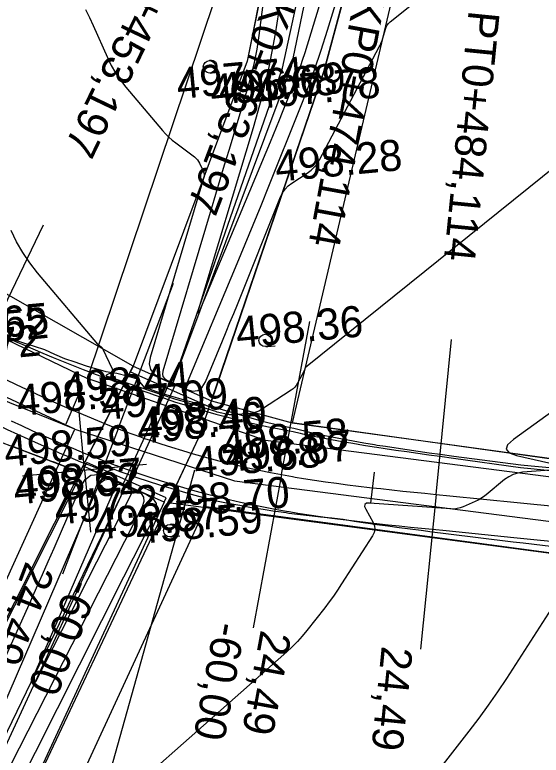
# Model space of a CAD drawing. Extents: x -636600 to -628587, y -1090963 to -1085869.
# Drawn here: x -629381.75 to -629347.96, y -1086790.99 to -1086743.44 of the extents above; entities that cross this region are included whole.
import ezdxf

# ---------------------------------------------------------------- set-up
doc = ezdxf.new("R2010")
doc.units = 0
for name, color, linetype in [('01_PARCELY_NÁVRH_PC', 7, 'Continuous'), ('22', 7, 'Continuous'), ('40', 7, 'Continuous'), ('42', 7, 'Continuous'), ('43', 7, 'Continuous'), ('60', 7, 'Continuous'), ('dno příkopu', 7, 'Continuous'), ('Ex_Major Contours', 7, 'Continuous'), ('Ex_Minor Contours', 7, 'Continuous'), ('HEKTOMETRY20', 7, 'Continuous'), ('HL_BODY', 7, 'Continuous'), ('koty_vše', 7, 'Continuous'), ('PARCELY_NÁVRH_TOKY_NÁDRŽE', 7, 'Continuous'), ('POLOMERY', 7, 'Continuous'), ('propustky', 7, 'Continuous'), ('situace_osa', 7, 'Continuous'), ('situace_těleso', 7, 'Continuous'), ('situace_vozovka', 7, 'Continuous'), ('síť křížků', 7, 'Continuous'), ('VRCHOLY', 7, 'Continuous')]:
    doc.layers.add(name, color=color, linetype=linetype)

msp = doc.modelspace()

# ---------------------------------------------------------------- linework, layer by layer
at = {"layer": '01_PARCELY_NÁVRH_PC'}
for points in [[(-629581.291, -1086747.343), (-629573.181, -1086748.729), (-629545.026, -1086748.335), (-629523.063, -1086748.889), (-629503.553, -1086748.126), (-629457.673, -1086748.153), (-629437.396, -1086749.251), (-629424.229, -1086752.131), (-629386.136, -1086769.549), (-629377.577, -1086772.818), (-629374.158, -1086766.006), (-629384.019, -1086760.39), (-629402.398, -1086751.456), (-629423.72, -1086743.43), (-629445.196, -1086741.176), (-629480.023, -1086740.659), (-629516.669, -1086741.668), (-629576.679, -1086741.689)], [(-629369.128, -1086768.237), (-629363.955, -1086769.64), (-629333.57, -1086773.825), (-629255.276, -1086781.408), (-629234.648, -1086785.039), (-629187.693, -1086796.253), (-629173.964, -1086798.101), (-629174.027, -1086804.225), (-629232.9, -1086790.651), (-629250.78, -1086787.505), (-629285.045, -1086784.285), (-629314.215, -1086782.427), (-629371.902, -1086774.773), (-629369.93, -1086770.59)]]:
    msp.add_lwpolyline(points, close=True, dxfattribs=at)
at = {"layer": '22'}
for p, q in [((-629361.585, -1086720.636), (-629366.832, -1086746.427)), ((-629355.259, -1086722.333), (-629361.911, -1086747.071)), ((-629366.832, -1086746.427), (-629374.158, -1086766.006)), ((-629361.911, -1086747.071), (-629369.128, -1086768.237)), ((-629394.472, -1086806.477), (-629377.248, -1086772.472)), ((-629372.165, -1086774.738), (-629388.289, -1086809.544))]:
    msp.add_line(p, q, dxfattribs=at)
at = {"layer": '40'}
for p, q in [((-629415.614, -1086748.255), (-629377.087, -1086766.793)), ((-629377.887, -1086770.051), (-629418.306, -1086751.36)), ((-629365.655, -1086770.784), (-629377.087, -1086766.793)), ((-629377.887, -1086770.051), (-629367.642, -1086773.38)), ((-629313.727, -1086777.45), (-629365.655, -1086770.784)), ((-629367.642, -1086773.38), (-629313.776, -1086780.257))]:
    msp.add_line(p, q, dxfattribs=at)
at = {"layer": '42'}
for p, q in [((-629377.087, -1086766.793), (-629361.585, -1086720.636)), ((-629352.863, -1086722.5), (-629363.955, -1086769.64)), ((-629377.887, -1086770.051), (-629419.585, -1086753.147)), ((-629313.563, -1086776.741), (-629363.955, -1086769.64)), ((-629394.472, -1086806.477), (-629377.887, -1086770.051)), ((-629385.376, -1086809.442), (-629369.457, -1086775.017)), ((-629369.457, -1086775.017), (-629314.215, -1086782.427))]:
    msp.add_line(p, q, dxfattribs=at)
at = {"layer": '43'}
for p, q in [((-629369.218, -1086747.179), (-629369.118, -1086747.17)), ((-629369.118, -1086747.17), (-629368.62, -1086747.123)), ((-629365.641, -1086764.75), (-629365.542, -1086764.741)), ((-629365.542, -1086764.741), (-629365.044, -1086764.694)), ((-629371.758, -1086776.967), (-629371.658, -1086776.958)), ((-629371.658, -1086776.958), (-629371.16, -1086776.911))]:
    msp.add_line(p, q, dxfattribs=at)
for centre in [(-629369.255, -1086746.781), (-629365.679, -1086764.352), (-629371.795, -1086776.569)]:
    msp.add_circle(centre, 0.4, dxfattribs=at)
for centre in [(-629369.155, -1086746.771), (-629365.579, -1086764.343), (-629371.695, -1086776.56)]:
    msp.add_arc(centre, 0.4, 265.0467, 102.5323, dxfattribs=at)
at = {"layer": '60'}
for p, q in [((-629364.562, -1086746.858), (-629358.961, -1086720.771)), ((-629358.607, -1086720.799), (-629364.019, -1086746.757)), ((-629364.019, -1086746.757), (-629371.59, -1086767.041)), ((-629371.59, -1086767.041), (-629364.562, -1086746.858)), ((-629374.666, -1086773.767), (-629391.076, -1086807.666)), ((-629390.295, -1086807.643), (-629374.666, -1086773.767))]:
    msp.add_line(p, q, dxfattribs=at)
at = {"layer": 'dno příkopu'}
msp.add_lwpolyline([(-629401.884, -1086760.63), (-629397.378, -1086762.797), (-629392.871, -1086764.963), (-629389.023, -1086766.813), (-629388.365, -1086767.129), (-629385.484, -1086768.514), (-629384.839, -1086768.824), (-629384.191, -1086769.134), (-629383.851, -1086769.297), (-629383.541, -1086769.444), (-629382.888, -1086769.754), (-629382.232, -1086770.063), (-629381.572, -1086770.369), (-629380.909, -1086770.674), (-629380.241, -1086770.975), (-629379.569, -1086771.273), (-629379.215, -1086771.428), (-629378.893, -1086771.567), (-629378.212, -1086771.855), (-629377.526, -1086772.139), (-629376.835, -1086772.416), (-629376.139, -1086772.687)], dxfattribs=at)
at = {"layer": 'Ex_Major Contours'}
msp.add_lwpolyline([(-629365.496, -1086740.09), (-629366.093, -1086744.762), (-629366.224, -1086745.639), (-629366.39, -1086746.509), (-629366.593, -1086747.372), (-629366.832, -1086748.226), (-629368.021, -1086752.16), (-629368.305, -1086753.1), (-629368.587, -1086754.039), (-629368.869, -1086754.979), (-629369.149, -1086755.919), (-629372.249, -1086766.32), (-629372.278, -1086766.509), (-629372.243, -1086766.668), (-629372.145, -1086766.798), (-629371.983, -1086766.899), (-629371.207, -1086767.243), (-629371.028, -1086767.294), (-629370.876, -1086767.274), (-629370.752, -1086767.184), (-629370.656, -1086767.024), (-629367.471, -1086759.402), (-629366.958, -1086758.166), (-629366.448, -1086756.928), (-629365.943, -1086755.688), (-629365.442, -1086754.446), (-629363.449, -1086749.476), (-629362.964, -1086748.228), (-629362.506, -1086746.971), (-629362.075, -1086745.705), (-629361.671, -1086744.429), (-629359.587, -1086737.591)], dxfattribs=at)
msp.add_lwpolyline([(-629375.146, -1086773.602), (-629375.044, -1086773.589), (-629374.924, -1086773.623), (-629374.406, -1086773.854), (-629374.301, -1086773.92), (-629374.244, -1086774.003), (-629374.236, -1086774.103), (-629374.276, -1086774.221), (-629380.429, -1086786.273), (-629380.46, -1086786.325), (-629380.482, -1086786.339), (-629380.494, -1086786.316), (-629380.496, -1086786.256), (-629380.487, -1086785.94), (-629380.481, -1086785.862), (-629380.468, -1086785.785), (-629380.448, -1086785.71), (-629380.42, -1086785.637), (-629375.295, -1086773.768), (-629375.23, -1086773.662)], close=True, dxfattribs=at)
at = {"layer": 'Ex_Minor Contours'}
for points in [[(-629364.722, -1086742.613), (-629365.027, -1086744.661), (-629365.416, -1086746.692), (-629365.89, -1086748.704), (-629366.447, -1086750.698), (-629370.032, -1086762.561), (-629370.037, -1086762.58), (-629370.034, -1086762.59), (-629370.024, -1086762.589), (-629370.007, -1086762.577), (-629369.927, -1086762.51), (-629369.908, -1086762.493), (-629369.892, -1086762.473), (-629369.878, -1086762.452), (-629369.867, -1086762.429), (-629365.34, -1086751.596), (-629365.144, -1086751.123), (-629364.949, -1086750.649), (-629364.755, -1086750.175), (-629364.564, -1086749.699), (-629363.801, -1086747.797), (-629363.615, -1086747.32), (-629363.44, -1086746.839), (-629363.275, -1086746.354), (-629363.121, -1086745.866), (-629360.736, -1086738.043)], [(-629377.215, -1086743.101), (-629376.962, -1086743.604), (-629376.724, -1086744.116), (-629375.807, -1086746.181), (-629375.561, -1086746.687), (-629375.282, -1086747.172), (-629374.968, -1086747.635), (-629374.621, -1086748.078), (-629372.269, -1086750.868), (-629372.074, -1086751.087), (-629371.867, -1086751.294), (-629371.649, -1086751.489), (-629371.419, -1086751.671), (-629370.22, -1086752.571), (-629370.12, -1086752.656), (-629370.032, -1086752.751), (-629369.956, -1086752.857), (-629369.893, -1086752.973), (-629369.666, -1086753.457), (-629369.622, -1086753.579), (-629369.601, -1086753.703), (-629369.603, -1086753.828), (-629369.63, -1086753.956), (-629373.052, -1086765.441), (-629373.116, -1086765.86), (-629373.039, -1086766.213), (-629372.82, -1086766.502), (-629372.461, -1086766.725), (-629370.74, -1086767.49), (-629370.341, -1086767.602), (-629370.004, -1086767.559), (-629369.73, -1086767.359), (-629369.517, -1086767.003), (-629368.42, -1086764.377), (-629368.177, -1086763.794), (-629367.937, -1086763.21), (-629367.699, -1086762.626), (-629367.463, -1086762.04), (-629364.694, -1086755.135), (-629364.565, -1086754.873), (-629364.402, -1086754.638), (-629364.204, -1086754.433), (-629363.972, -1086754.256), (-629362.972, -1086753.604), (-629362.736, -1086753.428), (-629362.528, -1086753.227), (-629362.347, -1086753.001), (-629362.194, -1086752.75), (-629358.35, -1086745.492), (-629358.284, -1086745.359), (-629358.225, -1086745.223), (-629358.172, -1086745.084), (-629358.127, -1086744.942), (-629357.96, -1086744.369), (-629357.909, -1086744.232), (-629357.84, -1086744.108), (-629357.751, -1086743.995), (-629357.645, -1086743.896), (-629352.479, -1086739.735)], [(-629336.39, -1086744.588), (-629363.084, -1086766.089), (-629363.099, -1086766.103), (-629363.111, -1086766.119), (-629363.121, -1086766.136), (-629363.128, -1086766.155), (-629363.151, -1086766.234), (-629363.157, -1086766.253), (-629363.164, -1086766.272), (-629363.172, -1086766.291), (-629363.182, -1086766.309), (-629363.603, -1086767.106), (-629363.684, -1086767.238), (-629363.779, -1086767.357), (-629363.889, -1086767.463), (-629364.013, -1086767.555), (-629365.911, -1086768.793), (-629366.086, -1086768.893), (-629366.27, -1086768.969), (-629366.462, -1086769.021), (-629366.662, -1086769.049), (-629367.692, -1086769.131), (-629367.79, -1086769.135), (-629367.887, -1086769.132), (-629367.984, -1086769.122), (-629368.08, -1086769.105), (-629368.464, -1086769.024), (-629368.56, -1086769.002), (-629368.656, -1086768.978), (-629368.75, -1086768.953), (-629368.845, -1086768.925), (-629371.015, -1086768.26), (-629371.408, -1086768.139), (-629371.799, -1086768.014), (-629372.19, -1086767.887), (-629372.58, -1086767.757), (-629375.81, -1086766.669), (-629375.865, -1086766.643), (-629375.885, -1086766.615), (-629375.869, -1086766.584), (-629375.819, -1086766.551), (-629375.549, -1086766.412), (-629375.494, -1086766.374), (-629375.463, -1086766.326), (-629375.458, -1086766.27), (-629375.478, -1086766.206), (-629376.076, -1086764.927), (-629376.095, -1086764.891), (-629376.118, -1086764.859), (-629376.145, -1086764.83), (-629376.176, -1086764.804), (-629376.306, -1086764.707), (-629376.337, -1086764.682), (-629376.367, -1086764.655), (-629376.396, -1086764.626), (-629376.423, -1086764.596), (-629380.289, -1086760.009), (-629380.787, -1086759.374), (-629381.237, -1086758.709), (-629381.638, -1086758.014), (-629381.991, -1086757.288)], [(-629340.894, -1086764.333), (-629349.746, -1086770.715), (-629350.118, -1086771.057), (-629350.207, -1086771.341), (-629350.014, -1086771.567), (-629349.538, -1086771.737), (-629346.806, -1086772.358)], [(-629346.828, -1086772.652), (-629349.154, -1086772.824), (-629349.469, -1086772.871), (-629349.766, -1086772.964), (-629350.045, -1086773.103), (-629350.305, -1086773.287), (-629351.488, -1086774.267), (-629351.653, -1086774.394), (-629351.825, -1086774.509), (-629352.005, -1086774.612), (-629352.193, -1086774.702), (-629352.958, -1086775.038), (-629353.152, -1086775.11), (-629353.35, -1086775.156), (-629353.552, -1086775.179), (-629353.758, -1086775.176), (-629358.975, -1086774.8), (-629359.174, -1086774.812), (-629359.283, -1086774.881), (-629359.3, -1086775.009), (-629359.227, -1086775.195), (-629358.753, -1086776.055), (-629358.666, -1086776.269), (-629358.641, -1086776.48), (-629358.68, -1086776.69), (-629358.781, -1086776.898), (-629360.769, -1086779.992), (-629361.027, -1086780.383), (-629361.293, -1086780.767), (-629361.568, -1086781.145), (-629361.852, -1086781.516), (-629363.005, -1086782.99), (-629363.301, -1086783.351), (-629363.613, -1086783.698), (-629363.94, -1086784.03), (-629364.283, -1086784.347), (-629379.579, -1086797.872)], [(-629387.038, -1086795.064), (-629380.732, -1086781.087), (-629380.352, -1086780.24), (-629379.976, -1086779.393), (-629379.603, -1086778.543), (-629379.233, -1086777.693), (-629377.54, -1086773.772), (-629377.242, -1086773.285), (-629376.86, -1086773.012), (-629376.394, -1086772.954), (-629375.844, -1086773.11), (-629373.292, -1086774.244), (-629372.887, -1086774.499), (-629372.668, -1086774.82), (-629372.636, -1086775.207), (-629372.791, -1086775.66), (-629373.784, -1086777.605), (-629374.032, -1086778.091), (-629374.279, -1086778.578), (-629374.526, -1086779.065), (-629374.772, -1086779.552), (-629383.305, -1086796.469)], [(-629385.812, -1086795.525), (-629376.418, -1086773.77), (-629376.236, -1086773.473), (-629376.003, -1086773.307), (-629375.719, -1086773.271), (-629375.384, -1086773.366), (-629373.942, -1086774.008), (-629373.649, -1086774.192), (-629373.491, -1086774.424), (-629373.468, -1086774.704), (-629373.58, -1086775.031), (-629384.328, -1086796.084)], [(-629365.486, -1086802.369), (-629357.972, -1086795.725), (-629357.211, -1086795.021), (-629356.485, -1086794.284), (-629355.794, -1086793.515), (-629355.136, -1086792.714), (-629352.577, -1086789.443), (-629351.947, -1086788.618), (-629351.336, -1086787.779), (-629350.746, -1086786.927), (-629350.174, -1086786.06), (-629345.358, -1086778.563)]]:
    msp.add_lwpolyline(points, dxfattribs=at)
at = {"layer": 'HEKTOMETRY20'}
for points in [[(-629377.682, -1086767.896), (-629378.478, -1086769.731)], [(-629358.688, -1086772.819), (-629358.915, -1086774.806)]]:
    msp.add_lwpolyline(points, dxfattribs=at)
at = {"layer": 'HL_BODY'}
for points in [[(-629384.249, -1086765.945), (-629379.917, -1086756.932)], [(-629375.122, -1086770.024), (-629371.555, -1086760.682)], [(-629364.626, -1086772.972), (-629362.809, -1086763.138)], [(-629354.71, -1086774.24), (-629353.717, -1086764.289)]]:
    msp.add_lwpolyline(points, dxfattribs=at)
at = {"layer": 'PARCELY_NÁVRH_TOKY_NÁDRŽE'}
for points in [[(-629326.557, -1086607.22), (-629332.529, -1086639.03), (-629343.253, -1086653.423), (-629347.495, -1086660.248), (-629354.171, -1086682.799), (-629366.832, -1086746.427), (-629374.158, -1086766.006), (-629394.472, -1086806.477), (-629432.633, -1086891.025), (-629438.979, -1086904.22)], [(-629432.909, -1086904.22), (-629369.93, -1086770.59), (-629361.911, -1086747.071), (-629355.259, -1086722.333), (-629348.053, -1086682.276), (-629339.636, -1086658.156), (-629329.447, -1086643.944), (-629323.715, -1086608.746), (-629322.932, -1086607.22)]]:
    msp.add_lwpolyline(points, dxfattribs=at)
at = {"layer": 'POLOMERY'}
for points in [[(-629375.122, -1086770.024), (-629378.689, -1086779.366)], [(-629364.626, -1086772.972), (-629366.444, -1086782.805)], [(-629354.71, -1086774.24), (-629355.703, -1086784.191)]]:
    msp.add_lwpolyline(points, dxfattribs=at)
at = {"layer": 'propustky'}
for p, q in [((-629374.158, -1086766.006), (-629374.32, -1086766.372)), ((-629374.158, -1086766.006), (-629369.128, -1086768.237)), ((-629374.32, -1086766.372), (-629369.29, -1086768.602)), ((-629371.813, -1086767.046), (-629374.794, -1086773.566)), ((-629371.447, -1086767.208), (-629374.429, -1086773.729)), ((-629369.128, -1086768.237), (-629369.29, -1086768.602)), ((-629377.248, -1086772.472), (-629377.126, -1086772.198)), ((-629372.043, -1086774.464), (-629377.126, -1086772.198)), ((-629372.165, -1086774.738), (-629377.248, -1086772.472)), ((-629372.165, -1086774.738), (-629372.043, -1086774.464))]:
    msp.add_line(p, q, dxfattribs=at)
at = {"layer": 'situace_osa'}
msp.add_lwpolyline([(-629382.317, -1086766.871), (-629381.671, -1086767.177), (-629381.025, -1086767.481), (-629380.377, -1086767.782), (-629379.728, -1086768.08), (-629379.077, -1086768.374), (-629378.424, -1086768.663), (-629378.08, -1086768.813), (-629377.769, -1086768.948), (-629377.111, -1086769.227), (-629376.451, -1086769.499), (-629375.788, -1086769.765), (-629375.122, -1086770.024), (-629374.518, -1086770.251), (-629374.441, -1086770.28), (-629374.116, -1086770.398), (-629373.756, -1086770.527), (-629373.428, -1086770.642), (-629373.069, -1086770.766), (-629372.378, -1086770.996), (-629371.685, -1086771.218), (-629370.99, -1086771.432), (-629370.291, -1086771.637), (-629369.591, -1086771.834), (-629368.888, -1086772.022), (-629368.643, -1086772.086), (-629368.182, -1086772.202), (-629367.475, -1086772.373), (-629366.766, -1086772.536), (-629366.054, -1086772.69), (-629365.341, -1086772.835), (-629364.626, -1086772.972), (-629364.396, -1086773.014), (-629363.923, -1086773.097), (-629363.754, -1086773.126), (-629363.219, -1086773.215), (-629362.513, -1086773.326), (-629361.806, -1086773.43), (-629361.099, -1086773.528), (-629360.391, -1086773.621), (-629359.682, -1086773.709), (-629358.972, -1086773.793), (-629358.801, -1086773.812), (-629358.263, -1086773.873), (-629357.553, -1086773.95), (-629356.842, -1086774.025), (-629356.132, -1086774.097), (-629355.421, -1086774.169), (-629354.71, -1086774.24), (-629353.828, -1086774.328), (-629349.502, -1086774.76), (-629348.853, -1086774.825), (-629343.878, -1086775.321)], dxfattribs=at)
at = {"layer": 'situace_těleso'}
for points in [[(-629381.868, -1086764.279), (-629381.512, -1086764.397), (-629381.189, -1086764.502), (-629380.512, -1086764.722), (-629379.835, -1086764.936), (-629379.204, -1086765.244), (-629378.559, -1086765.513), (-629377.897, -1086765.737), (-629377.235, -1086765.956), (-629376.888, -1086766.067), (-629376.574, -1086766.164), (-629375.907, -1086766.351), (-629375.211, -1086766.457), (-629374.547, -1086766.625), (-629373.901, -1086766.827), (-629373.457, -1086767.38), (-629373.382, -1086767.402), (-629373.066, -1086767.492), (-629372.722, -1086767.607), (-629372.408, -1086767.71), (-629372.065, -1086767.818), (-629371.403, -1086768.016), (-629370.739, -1086768.202), (-629370.071, -1086768.375), (-629369.401, -1086768.538), (-629368.734, -1086768.711), (-629368.071, -1086768.898), (-629367.842, -1086768.969), (-629367.412, -1086769.099), (-629366.749, -1086769.29), (-629366.083, -1086769.47), (-629365.413, -1086769.639), (-629364.741, -1086769.798), (-629364.067, -1086769.945), (-629363.849, -1086769.99), (-629363.405, -1086770.1), (-629363.245, -1086770.139), (-629362.739, -1086770.258), (-629362.069, -1086770.406), (-629361.394, -1086770.547), (-629360.715, -1086770.681), (-629360.032, -1086770.807), (-629359.346, -1086770.928), (-629358.655, -1086771.043), (-629358.489, -1086771.07), (-629357.962, -1086771.153), (-629357.266, -1086771.26), (-629356.566, -1086771.363), (-629355.864, -1086771.463), (-629355.16, -1086771.562), (-629354.453, -1086771.659), (-629353.574, -1086771.778), (-629349.261, -1086772.347), (-629348.611, -1086772.399), (-629343.632, -1086772.862)], [(-629344.142, -1086777.97), (-629349.108, -1086777.382), (-629349.755, -1086777.304), (-629354.072, -1086776.769), (-629354.951, -1086776.658), (-629355.661, -1086776.568), (-629356.373, -1086776.476), (-629357.087, -1086776.382), (-629357.802, -1086776.286), (-629358.518, -1086776.186), (-629359.063, -1086776.108), (-629359.236, -1086776.083), (-629359.956, -1086775.975), (-629360.676, -1086775.862), (-629361.401, -1086775.774), (-629362.131, -1086775.699), (-629362.862, -1086775.618), (-629363.594, -1086775.53), (-629364.151, -1086775.458), (-629364.328, -1086775.435), (-629364.821, -1086775.366), (-629365.062, -1086775.331), (-629365.811, -1086775.217), (-629366.559, -1086775.094), (-629367.306, -1086774.961), (-629368.051, -1086774.82), (-629368.795, -1086774.67), (-629369.277, -1086774.555), (-629369.532, -1086774.487), (-629370.263, -1086774.286), (-629370.993, -1086774.077), (-629371.721, -1086773.864), (-629372.446, -1086773.642), (-629373.169, -1086773.412), (-629373.888, -1086773.171), (-629374.262, -1086773.04), (-629374.603, -1086772.918), (-629374.978, -1086772.782), (-629375.316, -1086772.657), (-629375.396, -1086772.627), (-629376.236, -1086772.941), (-629376.936, -1086772.671), (-629377.772, -1086772.743), (-629378.468, -1086772.467), (-629379.163, -1086772.196), (-629379.496, -1086772.075), (-629379.862, -1086771.941), (-629380.557, -1086771.68), (-629381.246, -1086771.415), (-629381.929, -1086771.142)]]:
    msp.add_lwpolyline(points, dxfattribs=at)
at = {"layer": 'situace_vozovka'}
for points in [[(-629381.897, -1086764.34), (-629381.555, -1086764.487), (-629381.245, -1086764.62), (-629380.594, -1086764.897), (-629379.945, -1086765.171), (-629379.296, -1086765.441), (-629378.648, -1086765.707), (-629378, -1086765.968), (-629377.353, -1086766.224), (-629377.014, -1086766.356), (-629376.706, -1086766.473), (-629376.06, -1086766.717), (-629375.413, -1086766.953), (-629374.767, -1086767.181), (-629374.121, -1086767.402), (-629373.536, -1086767.594), (-629373.461, -1086767.618), (-629373.147, -1086767.718), (-629372.804, -1086767.84), (-629372.492, -1086767.95), (-629372.15, -1086768.068), (-629371.492, -1086768.287), (-629370.832, -1086768.499), (-629370.169, -1086768.703), (-629369.504, -1086768.898), (-629368.837, -1086769.086), (-629368.167, -1086769.265), (-629367.934, -1086769.325), (-629367.495, -1086769.436), (-629366.822, -1086769.599), (-629366.146, -1086769.754), (-629365.468, -1086769.9), (-629364.789, -1086770.039), (-629364.108, -1086770.169), (-629363.888, -1086770.209), (-629363.441, -1086770.308), (-629363.279, -1086770.343), (-629362.77, -1086770.449), (-629362.096, -1086770.584), (-629361.418, -1086770.713), (-629360.736, -1086770.836), (-629360.051, -1086770.955), (-629359.363, -1086771.069), (-629358.671, -1086771.179), (-629358.504, -1086771.205), (-629357.977, -1086771.286), (-629357.28, -1086771.391), (-629356.58, -1086771.493), (-629355.877, -1086771.594), (-629355.173, -1086771.693), (-629354.466, -1086771.793), (-629353.588, -1086771.916), (-629349.278, -1086772.521), (-629348.629, -1086772.586), (-629343.654, -1086773.082)], [(-629381.978, -1086769.519), (-629381.321, -1086769.825), (-629380.66, -1086770.128), (-629379.996, -1086770.427), (-629379.328, -1086770.724), (-629378.976, -1086770.877), (-629378.656, -1086771.015), (-629377.98, -1086771.302), (-629377.3, -1086771.583), (-629376.615, -1086771.858), (-629375.925, -1086772.126), (-629375.298, -1086772.362), (-629375.218, -1086772.391), (-629374.881, -1086772.514), (-629374.508, -1086772.648), (-629374.167, -1086772.767), (-629373.794, -1086772.895), (-629373.078, -1086773.135), (-629372.359, -1086773.365), (-629371.637, -1086773.587), (-629370.913, -1086773.8), (-629370.186, -1086774.004), (-629369.456, -1086774.199), (-629369.202, -1086774.265), (-629368.725, -1086774.386), (-629367.991, -1086774.563), (-629367.255, -1086774.732), (-629366.517, -1086774.892), (-629365.777, -1086775.042), (-629365.035, -1086775.184), (-629364.796, -1086775.228), (-629364.307, -1086775.314), (-629364.131, -1086775.344), (-629363.579, -1086775.436), (-629362.851, -1086775.55), (-629362.125, -1086775.658), (-629361.399, -1086775.758), (-629360.675, -1086775.853), (-629359.952, -1086775.943), (-629359.23, -1086776.028), (-629359.056, -1086776.048), (-629358.51, -1086776.109), (-629357.791, -1086776.187), (-629357.074, -1086776.263), (-629356.359, -1086776.336), (-629355.645, -1086776.408), (-629354.934, -1086776.479), (-629354.052, -1086776.567), (-629349.725, -1086776.999), (-629349.076, -1086777.063), (-629344.101, -1086777.56)]]:
    msp.add_lwpolyline(points, dxfattribs=at)
at = {"layer": 'síť křížků'}
for p, q in [((-629377.27, -1086772.675), (-629377.643, -1086768.693)), ((-629381.252, -1086773.048), (-629373.287, -1086772.302)), ((-629377.27, -1086772.675), (-629376.897, -1086776.658))]:
    msp.add_line(p, q, dxfattribs=at)
at = {"layer": 'VRCHOLY'}
msp.add_lwpolyline([(-629370.21, -1086772.693), (-629375.617, -1086791.949)], dxfattribs=at)

# ---------------------------------------------------------------- texts
at = {"layer": 'HL_BODY'}
for s, rotation, p in [('TP0+453,197', 244.3273, (-629371.642, -1086737.41)), ('PK0+463,197', 249.1019, (-629364.934, -1086740.539)), ('KP0+474,114', 259.5268, (-629359.942, -1086742.129)), ('PT0+484,114', 264.3015, (-629352.609, -1086743.115))]:
    msp.add_text(s, height=2, rotation=rotation, dxfattribs=at).set_placement(p)
at = {"layer": 'koty_vše'}
for s, p in [('497.74', (-629371.279, -1086748.853)), ('496.68', (-629369.118, -1086749.293)), ('496.69', (-629368.583, -1086749.193)), ('497.78', (-629366.357, -1086749.497)), ('498.28', (-629364.955, -1086754.166)), ('498.52', (-629387.659, -1086764.941)), ('498.65', (-629387.63, -1086764.667)), ('498.36', (-629367.465, -1086764.847)), ('498.72', (-629388.156, -1086766.072)), ('498.44', (-629378.604, -1086768.431)), ('498.58', (-629381.534, -1086769.218)), ('497.09', (-629376.131, -1086769.475)), ('498.40', (-629373.661, -1086770.67)), ('498.46', (-629373.819, -1086771.006)), ('498.58', (-629368.401, -1086772.066)), ('498.59', (-629382.341, -1086772.477)), ('498.67', (-629368.176, -1086772.808)), ('498.68', (-629370.157, -1086773.214)), ('498.62', (-629381.75, -1086774.903)), ('498.57', (-629381.631, -1086774.611)), ('498.70', (-629372.175, -1086775.814)), ('497.22', (-629379.113, -1086776.193)), ('498.57', (-629376.611, -1086777.163)), ('498.59', (-629373.911, -1086777.443))]:
    msp.add_text(s, height=2, rotation=5.3515, dxfattribs=at).set_placement(p)
at = {"layer": 'POLOMERY'}
for s, rotation, p in [('24,49', 249.1019, (-629381.025, -1086778.475)), ('-60,00', 249.1019, (-629378.222, -1086779.545)), ('-60,00', 259.5268, (-629368.902, -1086782.351)), ('24,49', 259.5268, (-629365.952, -1086782.896)), ('24,49', 264.3015, (-629358.191, -1086783.942))]:
    msp.add_text(s, height=2, rotation=rotation, dxfattribs=at).set_placement(p)

doc.saveas('drawing.dxf')
